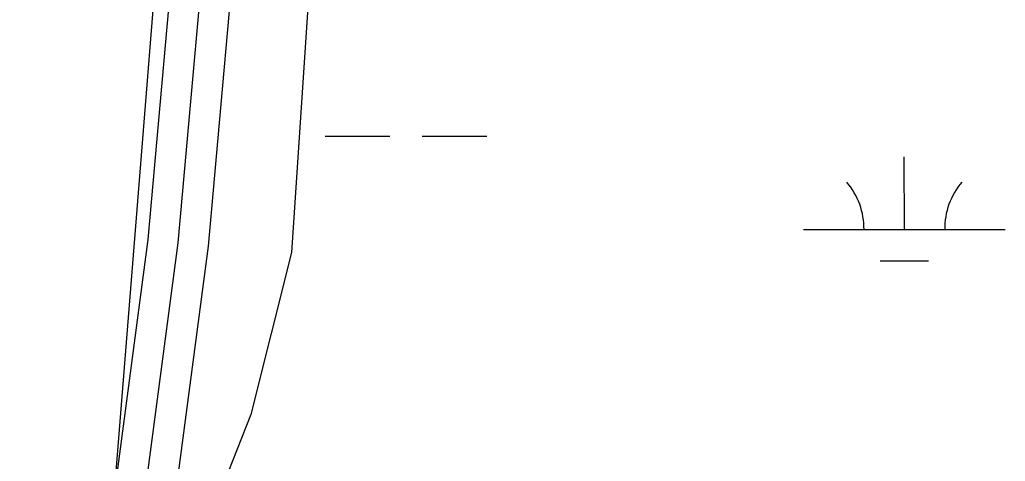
# Model space of a CAD drawing. Extents: x 3279314 to 3317160, y 734079 to 759431.
# Drawn here: x 3306084.2 to 3306572.5, y 745052.4 to 745271.1 of the extents above; entities that cross this region are included whole.
import ezdxf

# ---------------------------------------------------------------- set-up
doc = ezdxf.new("R2010")
doc.units = 0
doc.layers.add('V-ROAD-CNTR', color=7, linetype='Continuous')
doc.layers.add('V-WETL-SWMP', color=7, linetype='Continuous')

msp = doc.modelspace()

# ---------------------------------------------------------------- linework, layer by layer
at = {"layer": 'V-ROAD-CNTR'}
for points in [[(3306099.17, 744630.66), (3306112.59, 744780.88), (3306162.78, 745160.65), (3306206.08, 745645.19), (3306241.4, 746107.12), (3306278.02, 746518.66), (3306275.12, 746579.04)], [(3306084.23, 744631.99), (3306097.68, 744782.53), (3306147.87, 745162.3), (3306191.13, 745646.43), (3306226.45, 746108.36), (3306262.99, 746518.97), (3306260.76, 746565.35)], [(3306114.11, 744629.32), (3306127.5, 744779.23), (3306177.69, 745159), (3306221.02, 745643.95), (3306256.35, 746105.89), (3306293.05, 746518.36), (3306290.93, 746562.54)]]:
    msp.add_lwpolyline(points, dxfattribs=at)
at = {"layer": 'V-WETL-SWMP'}
for p, q in [((3306128.63, 745005.35), (3306188.76, 745757.5)), ((3306128.63, 745005.35), (3306188.76, 745757.5)), ((3306228.84, 745306.21), (3306218.82, 745155.78)), ((3306228.84, 745306.21), (3306218.82, 745155.78)), ((3306235.61, 745213.46), (3306267.61, 745213.48)), ((3306283.61, 745213.48), (3306315.61, 745213.5)), ((3306522.48, 745167.17), (3306522.46, 745203.17)), ((3306472.48, 745167.15), (3306572.48, 745167.2)), ((3306218.82, 745155.78), (3306198.78, 745075.55)), ((3306218.82, 745155.78), (3306198.78, 745075.55)), ((3306510.49, 745151.74), (3306534.49, 745151.75)), ((3306198.78, 745075.55), (3306178.74, 745025.41)), ((3306198.78, 745075.55), (3306178.74, 745025.41))]:
    msp.add_line(p, q, dxfattribs=at)
for centre, start, end in [((3306467.24, 745167.62), 359.2573, 40.801), ((3306577.72, 745167.68), 139.2573, 180.801)]:
    msp.add_arc(centre, 35.25, start, end, dxfattribs=at)

doc.saveas('drawing.dxf')
